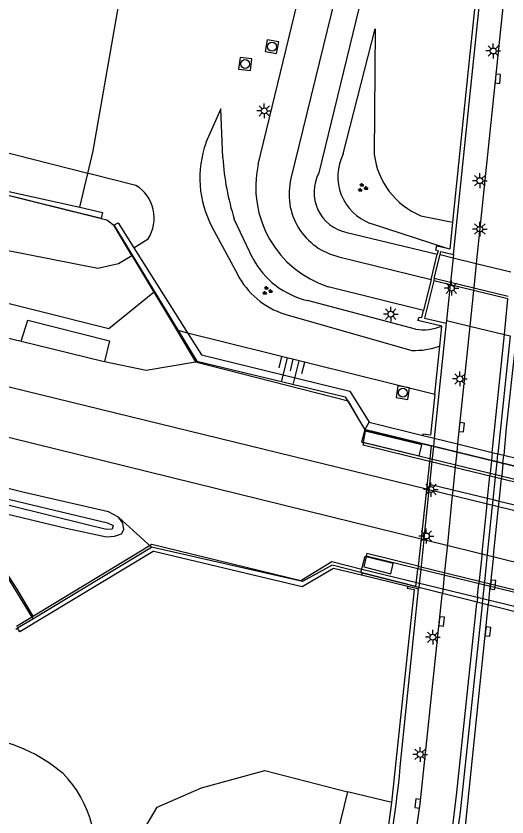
# Model space of a CAD drawing. Extents: x 125000 to 129004, y 397500 to 399008.
# Drawn here: x 127614.8 to 127656.4, y 398365.8 to 398433.8 of the extents above; entities that cross this region are included whole.
import ezdxf

# ---------------------------------------------------------------- set-up
doc = ezdxf.new("R2010")
doc.units = 0
for name, color, linetype in [('gg-afsc-hekwerk', 7, 'Continuous'), ('gg-afsc-muur', 7, 'Continuous'), ('gg-aspt-spoorlijn', 7, 'Continuous'), ('gg-bbg-overig bouwwerk', 7, 'Continuous'), ('gg-knt-BGT kruinlijn', 7, 'Continuous'), ('gg-knt-bovenkant onderkant talud', 7, 'Continuous'), ('gg-knt-bronhoudergrens', 7, 'Continuous'), ('gg-knt-verharding', 7, 'Continuous'), ('gg-knt-verharding niveau 01', 7, 'Continuous'), ('gg-knt-verharding nz', 7, 'Continuous'), ('gg-kntw-beschoeiing', 7, 'Continuous'), ('gg-kwrk-gemaal', 7, 'Continuous'), ('gg-kwrk-kunstwerk', 7, 'Continuous'), ('gg-kwrk-kunstwerk niveau 01', 7, 'Continuous'), ('gt-grn-groengrens', 7, 'Continuous'), ('gt-grn-vlakafsluiter', 7, 'Continuous'), ('gt-grn-weggrens', 7, 'Continuous'), ('gt-symb-groenvak', 7, 'Continuous'), ('gt-symb-kolk', 7, 'Continuous'), ('gt-symb-lichtmast', 7, 'Continuous'), ('gt-symb-rioolschacht', 7, 'Continuous'), ('gt-symb-talud symbool', 7, 'Continuous'), ('gx-grn-maaiveld', 7, 'Continuous'), ('gx-knt-lijn weginrichtingselement', 7, 'Continuous')]:
    doc.layers.add(name, color=color, linetype=linetype)

# ---------------------------------------------------------------- blocks, each defined once
blk = doc.blocks.new('gt0-KOLK')
at = {"layer": 'gt-symb-kolk'}
blk.add_lwpolyline([(0, 0), (0.375, 0), (0.375, 0.4), (-0.375, 0.4), (-0.375, 0), (0, 0)], dxfattribs=at)
blk = doc.blocks.new('gt0-LMAST')
at = {"layer": 'gt-symb-lichtmast'}
for p, q in [((-0.182, 0.173), (-0.447, 0.438)), ((-0.005, 0.246), (-0.005, 0.621)), ((0.172, 0.173), (0.437, 0.438)), ((-0.255, -0.004), (-0.63, -0.004)), ((-0.182, -0.181), (-0.447, -0.446)), ((-0.005, -0.254), (-0.005, -0.629)), ((0.437, -0.446), (0.172, -0.181)), ((0.245, -0.004), (0.62, -0.004))]:
    blk.add_line(p, q, dxfattribs=at)
blk.add_circle((-0.005, -0.004), 0.25, dxfattribs=at)
blk = doc.blocks.new('gt0-GRVAK')
at = {"layer": 'gt-symb-groenvak'}
for p, q in [((-0.11, 0.189), (-0.228, 0.24)), ((-0.182, 0.153), (0.088, 0.153)), ((-0.091, 0.211), (-0.156, 0.322)), ((-0.047, 0.214), (-0.047, 0.393)), ((-0.004, 0.211), (0.061, 0.322)), ((0.015, 0.189), (0.133, 0.24)), ((0.262, -0.052), (0.197, 0.059)), ((0.305, -0.049), (0.305, 0.13)), ((0.349, -0.052), (0.414, 0.059)), ((-0.245, -0.228), (-0.363, -0.177)), ((-0.318, -0.264), (-0.047, -0.264)), ((-0.226, -0.206), (-0.291, -0.095)), ((-0.183, -0.203), (-0.183, -0.024)), ((-0.139, -0.206), (-0.074, -0.095)), ((-0.12, -0.228), (-0.002, -0.177)), ((0.243, -0.074), (0.125, -0.023)), ((0.17, -0.11), (0.441, -0.11)), ((0.368, -0.074), (0.486, -0.023))]:
    blk.add_line(p, q, dxfattribs=at)
blk = doc.blocks.new('gt0-RS')
at = {"layer": 'gt-symb-rioolschacht'}
blk.add_lwpolyline([(-0.5, -0.5), (0.5, -0.5), (0.5, 0.5), (-0.5, 0.5)], close=True, dxfattribs=at)
blk.add_circle((0, 0), 0.375, dxfattribs=at)
blk = doc.blocks.new('gt0-TALUD_1')
at = {"layer": 'gt-symb-talud symbool'}
for p, q in [((-1, -1), (-1, 0)), ((-0.5, -2), (-0.5, 0)), ((0, -1), (0, 0)), ((0.5, -2), (0.5, 0)), ((1, -1), (1, 0))]:
    blk.add_line(p, q, dxfattribs=at)

msp = doc.modelspace()

# ---------------------------------------------------------------- linework, layer by layer
at = {"layer": 'gg-afsc-hekwerk'}
for points in [[(127246.291, 398510.568), (127248.426, 398509.444), (127272.905, 398503.462), (127431.882, 398463.962), (127622.47, 398416.533)], [(127384.573, 398467.344), (127401.759, 398463.007), (127416.542, 398459.262), (127428.81, 398456.188), (127436.178, 398454.333), (127448.522, 398451.216), (127455.863, 398449.349), (127465.69, 398446.898), (127475.538, 398444.387), (127485.317, 398441.932), (127497.628, 398438.854), (127514.779, 398434.528), (127529.468, 398430.838), (127546.633, 398426.517), (127558.964, 398423.395), (127571.219, 398420.307), (127581, 398417.831), (127593.288, 398414.715), (127603.1, 398412.205), (127622.635, 398407.317), (127626.506, 398410.445)], [(127382.281, 398447.304), (127404.151, 398441.953), (127409.121, 398440.74), (127414.002, 398439.568), (127418.864, 398438.367), (127446.895, 398431.509), (127500.605, 398418.452), (127517.781, 398414.246), (127531.81, 398410.83), (127549.405, 398406.552), (127551.937, 398405.85), (127554.243, 398405.369), (127566.254, 398402.454), (127576.335, 398400.001), (127586.106, 398397.607), (127595.875, 398395.23), (127603.273, 398393.426), (127610.649, 398391.623), (127614.837, 398385.184), (127616.183, 398382.88)]]:
    msp.add_lwpolyline(points, dxfattribs=at)
at = {"layer": 'gg-afsc-muur'}
for p, q in [((127651.891, 398413.602), (127657.589, 398468.512)), ((127624.762, 398414.163), (127629.308, 398406.958)), ((127649.997, 398411.482), (127650.514, 398413.612)), ((127651.891, 398413.602), (127651.862, 398413.323)), ((127651.862, 398413.323), (127651.645, 398411.24)), ((127649.997, 398411.482), (127649.355, 398408.838)), ((127651.622, 398411.016), (127651.308, 398407.998)), ((127651.645, 398411.24), (127651.622, 398411.016)), ((127656.215, 398406.8), (127656.524, 398409.82)), ((127651.284, 398407.767), (127650.269, 398398)), ((127650.723, 398405.815), (127650.9, 398407.52)), ((127655.191, 398396.79), (127656.215, 398406.8)), ((127656.699, 398406.682), (127655.669, 398396.672)), ((127650.3, 398401.724), (127650.723, 398405.815)), ((127650.3, 398401.724), (127649.941, 398398.254)), ((127655.191, 398396.79), (127655.121, 398396.106)), ((127655.599, 398395.991), (127655.669, 398396.672)), ((127655.117, 398396.069), (127655.015, 398395.069)), ((127655.121, 398396.106), (127655.117, 398396.069)), ((127655.492, 398394.952), (127655.595, 398395.952)), ((127655.595, 398395.952), (127655.599, 398395.991)), ((127655.015, 398395.069), (127654.989, 398394.812)), ((127654.791, 398392.876), (127654.989, 398394.812)), ((127655.267, 398392.76), (127655.466, 398394.696)), ((127655.466, 398394.696), (127655.492, 398394.952)), ((127654.714, 398392.123), (127654.791, 398392.876)), ((127655.189, 398392.007), (127655.267, 398392.76)), ((127654.32, 398388.283), (127654.714, 398392.123)), ((127654.794, 398388.167), (127655.189, 398392.007)), ((127626.413, 398388.378), (127621.853, 398385.638)), ((127654.32, 398388.283), (127654.08, 398385.931)), ((127654.552, 398385.815), (127654.794, 398388.167)), ((127644.133, 398386.572), (127644.085, 398386.378)), ((127653.948, 398384.644), (127654.053, 398385.67)), ((127654.08, 398385.931), (127654.053, 398385.67)), ((127654.42, 398384.529), (127654.526, 398385.555)), ((127654.526, 398385.555), (127654.552, 398385.815)), ((127647.45, 398370.918), (127648.938, 398385.191)), ((127648.577, 398385.117), (127647.951, 398385.255)), ((127648.051, 398380.181), (127648.577, 398385.117)), ((127653.948, 398384.644), (127653.893, 398384.112)), ((127654.365, 398383.993), (127654.42, 398384.529)), ((127652.167, 398367.931), (127653.88, 398383.983)), ((127652.494, 398366.278), (127654.352, 398383.868)), ((127653.893, 398384.112), (127653.88, 398383.983)), ((127654.352, 398383.868), (127654.365, 398383.993)), ((127646.655, 398367.088), (127648.051, 398380.181))]:
    msp.add_line(p, q, dxfattribs=at)
for points in [[(127657.246, 398468.516), (127653.143, 398429.27), (127651.825, 398416.343)], [(127623.047, 398416.083), (127623.43, 398416.274), (127624.762, 398414.163)], [(127651.825, 398416.343), (127651.591, 398414.053), (127651.278, 398414.125)], [(127651.278, 398414.125), (127650.457, 398414.313), (127650.36, 398413.994), (127650.585, 398413.905), (127650.514, 398413.612)], [(127650.757, 398413.593), (127650.821, 398413.836), (127651.891, 398413.602)], [(127650.9, 398407.52), (127648.874, 398407.993), (127648.97, 398408.286), (127649.211, 398408.246), (127649.355, 398408.838)], [(127629.308, 398406.958), (127630.495, 398405.077), (127643.094, 398401.998), (127644.746, 398399.358)], [(127649.941, 398398.254), (127649.281, 398398.353), (127649.291, 398398.24)], [(127644.085, 398386.378), (127641.712, 398386.928), (127639.042, 398385.371), (127626.443, 398388.396), (127626.413, 398388.378)], [(127621.853, 398385.638), (127615.086, 398381.572), (127614.893, 398381.898)]]:
    msp.add_lwpolyline(points, dxfattribs=at)
for centre, radius, start, end in [((127569.507, 398377.26), 78.2, 345.90126, 355.34816), ((127585.94, 398374.482), 66.55, 344.57488, 354.35091), ((127586.254, 398374.378), 66.734, 344.60192, 353.02804)]:
    msp.add_arc(centre, radius, start, end, dxfattribs=at)
at = {"layer": 'gg-aspt-spoorlijn'}
for p, q in [((127649.61, 398393.7), (127649.817, 398393.65)), ((127649.817, 398393.65), (127685.812, 398384.86)), ((127649.147, 398389.448), (127649.374, 398389.392))]:
    msp.add_line(p, q, dxfattribs=at)
for points in [[(127234.07, 398495.202), (127295.019, 398480.308), (127446.627, 398443.104), (127549.525, 398418.028), (127601.74, 398405.39), (127649.61, 398393.7)], [(127233.621, 398491.528), (127450.271, 398438.579), (127531.202, 398418.681), (127569.864, 398408.988), (127649.147, 398389.448)], [(127649.374, 398389.392), (127662.218, 398386.227), (127684.79, 398380.706)]]:
    msp.add_lwpolyline(points, dxfattribs=at)
at = {"layer": 'gg-bbg-overig bouwwerk'}
for points in [[(127648.977, 398396.506), (127649.207, 398397.443), (127644.398, 398398.595), (127644.228, 398397.663), (127648.977, 398396.506)], [(127646.773, 398387.374), (127644.481, 398387.92), (127644.288, 398387.091), (127646.57, 398386.477), (127646.773, 398387.374)]]:
    msp.add_lwpolyline(points, dxfattribs=at)
at = {"layer": 'gg-knt-BGT kruinlijn'}
for p, q in [((127642.531, 398422.125), (127645.24, 398432.738)), ((127632.313, 398421.796), (127632.144, 398425.953)), ((127620.853, 398420.483), (127611.817, 398422.756)), ((127621.123, 398420.415), (127620.853, 398420.483)), ((127624.942, 398419.455), (127621.123, 398420.415)), ((127634.863, 398413.248), (127633.287, 398416.598)), ((127651.278, 398414.125), (127644.837, 398416.236)), ((127624.762, 398414.163), (127625.981, 398414.926)), ((127648.662, 398407.261), (127639.516, 398409.687)), ((127629.308, 398406.958), (127650.3, 398401.724))]:
    msp.add_line(p, q, dxfattribs=at)
for centre, radius, start, end in [((127653.828, 398423.137), 21.557, 183.56724, 197.65876), ((127646.326, 398420.215), 4.249, 153.28637, 249.48202), ((127623.222, 398416.677), 3.267, 327.60036, 58.241), ((127641.119, 398416.602), 7.099, 208.19816, 256.94727), ((127649.327, 398411.313), 4.106, 260.67951, 292.52325)]:
    msp.add_arc(centre, radius, start, end, dxfattribs=at)
at = {"layer": 'gg-knt-bovenkant onderkant talud'}
for p, q in [((127621.993, 398416.651), (127483.582, 398450.893)), ((127645.24, 398432.738), (127645.174, 398422.081)), ((127632.144, 398425.953), (127630.885, 398423.088)), ((127614.138, 398418.955), (127620.172, 398417.606)), ((127620.172, 398417.606), (127620.552, 398417.521)), ((127649.123, 398416.883), (127651.825, 398416.343)), ((127631.393, 398415.938), (127633.549, 398411.916)), ((127637.573, 398408.534), (127648.36, 398405.45)), ((127628.389, 398407.186), (127629.308, 398406.958))]:
    msp.add_line(p, q, dxfattribs=at)
for points in [[(127618.748, 398369.542), (127617.585, 398370.403), (127616.626, 398371.019), (127616.402, 398371.14), (127615.445, 398371.603), (127614.533, 398371.971), (127613.276, 398372.342), (127586.524, 398378.869), (127489.367, 398402.315), (127463.604, 398408.591), (127449.961, 398411.94), (127432.201, 398416.325), (127415.632, 398420.447), (127383.962, 398428.413), (127341.695, 398439.176), (127328.58, 398442.555), (127281.033, 398455.052), (127268.107, 398458.4)], [(127620.552, 398417.521), (127622.111, 398417.172), (127621.993, 398416.651)]]:
    msp.add_lwpolyline(points, dxfattribs=at)
for centre, radius, start, end in [((127639.237, 398420.088), 8.874, 160.24373, 207.88422), ((127651.596, 398422.861), 6.469, 186.92192, 247.52706), ((127639.623, 398415.058), 6.839, 207.35275, 252.55602), ((127648.565, 398411.956), 6.509, 268.19682, 289.36473), ((127611.877, 398362.821), 9.612, 344.34397, 44.36731)]:
    msp.add_arc(centre, radius, start, end, dxfattribs=at)
at = {"layer": 'gg-knt-bronhoudergrens'}
msp.add_line((127614.727, 398381.798), (127614.893, 398381.898), dxfattribs=at)
at = {"layer": 'gg-knt-verharding'}
for p, q in [((127659.598, 398468.35), (127653.835, 398412.843)), ((127645.463, 398450.221), (127638.101, 398420.038)), ((127642.842, 398415.467), (127650.514, 398413.612)), ((127642.16, 398413.407), (127649.997, 398411.482)), ((127649.355, 398408.838), (127641.271, 398410.855)), ((127653.619, 398410.759), (127653.596, 398410.535)), ((127653.282, 398407.516), (127652.244, 398397.514)), ((127651.994, 398356.314), (127654.842, 398383.748))]:
    msp.add_line(p, q, dxfattribs=at)
for points in [[(127657.246, 398468.516), (127652.279, 398469.013), (127640.473, 398420.518)], [(127635.318, 398421.235), (127642.405, 398450.514), (127642.492, 398450.994)], [(127657.206, 398406.559), (127656.38, 398398.873), (127656.164, 398396.55)], [(127647.186, 398357.496), (127647.447, 398358.344), (127648.103, 398361.27), (127648.667, 398364.216), (127649.063, 398366.97), (127650.938, 398384.702)]]:
    msp.add_lwpolyline(points, dxfattribs=at)
for centre, radius, start, end in [((127644.003, 398419.319), 8.894, 167.55853, 252.11059), ((127643.523, 398418.867), 3.468, 151.57514, 258.67952), ((127643.371, 398418.706), 5.436, 165.81555, 257.12812)]:
    msp.add_arc(centre, radius, start, end, dxfattribs=at)
at = {"layer": 'gg-knt-verharding niveau 01'}
for p, q in [((127651.622, 398411.016), (127650.22, 398411.359)), ((127650.268, 398411.576), (127651.645, 398411.24)), ((127653.596, 398410.535), (127651.622, 398411.016)), ((127651.645, 398411.24), (127653.619, 398410.759)), ((127653.619, 398410.759), (127656.547, 398410.045)), ((127656.524, 398409.82), (127653.596, 398410.535)), ((127649.861, 398396.001), (127648.895, 398387.135)), ((127686.379, 398387.163), (127649.865, 398396.036)), ((127686.432, 398387.377), (127649.889, 398396.256)), ((127648.87, 398386.907), (127648.868, 398386.885)), ((127648.895, 398387.135), (127648.87, 398386.907)), ((127684.195, 398378.289), (127648.87, 398386.907)), ((127648.895, 398387.135), (127684.249, 398378.509))]:
    msp.add_line(p, q, dxfattribs=at)
at = {"layer": 'gg-knt-verharding nz'}
for p, q in [((127653.835, 398412.843), (127653.619, 398410.759)), ((127653.596, 398410.535), (127653.282, 398407.516)), ((127650.196, 398397.296), (127650.089, 398396.274)), ((127652.244, 398397.514), (127652.173, 398396.819)), ((127652.17, 398396.789), (127652.068, 398395.79)), ((127652.173, 398396.819), (127652.17, 398396.789)), ((127656.095, 398395.871), (127656.164, 398396.55)), ((127650.063, 398396.016), (127649.862, 398394.083)), ((127650.089, 398396.274), (127650.063, 398396.016)), ((127652.068, 398395.79), (127652.042, 398395.532)), ((127656.091, 398395.831), (127655.989, 398394.83)), ((127656.091, 398395.831), (127656.095, 398395.871)), ((127652.042, 398395.532), (127651.845, 398393.597)), ((127655.764, 398392.638), (127655.963, 398394.574)), ((127655.989, 398394.83), (127655.963, 398394.574)), ((127649.862, 398394.083), (127649.817, 398393.65)), ((127649.783, 398393.328), (127649.385, 398389.494)), ((127649.817, 398393.65), (127649.783, 398393.328)), ((127651.845, 398393.597), (127651.768, 398392.843)), ((127651.768, 398392.843), (127651.377, 398389.005)), ((127655.687, 398391.885), (127655.764, 398392.638)), ((127655.292, 398388.045), (127655.687, 398391.885)), ((127649.374, 398389.392), (127649.141, 398387.138)), ((127649.385, 398389.494), (127649.374, 398389.392)), ((127651.377, 398389.005), (127651.137, 398386.65)), ((127655.292, 398388.045), (127655.051, 398385.693)), ((127649.113, 398386.877), (127649.007, 398385.852)), ((127649.141, 398387.138), (127649.113, 398386.877)), ((127651.111, 398386.389), (127651.006, 398385.363)), ((127651.137, 398386.65), (127651.111, 398386.389)), ((127649.007, 398385.852), (127648.955, 398385.357)), ((127655.023, 398385.434), (127655.051, 398385.693)), ((127648.955, 398385.357), (127648.938, 398385.191)), ((127650.954, 398384.853), (127650.938, 398384.702)), ((127651.006, 398385.363), (127650.954, 398384.853)), ((127654.913, 398384.408), (127655.023, 398385.434)), ((127654.855, 398383.87), (127654.913, 398384.408)), ((127654.842, 398383.748), (127654.855, 398383.87))]:
    msp.add_line(p, q, dxfattribs=at)
at = {"layer": 'gg-kntw-beschoeiing'}
msp.add_line((127644.353, 398398.778), (127686.67, 398388.431), dxfattribs=at)
for points in [[(127623.1, 398416.066), (127630.108, 398404.545), (127642.711, 398401.508), (127644.353, 398398.778)], [(127614.785, 398382.034), (127626.282, 398388.996), (127638.936, 398385.909), (127641.582, 398387.527), (127644.107, 398386.893)], [(127644.107, 398386.893), (127681.099, 398377.919), (127683.997, 398377.239)]]:
    msp.add_lwpolyline(points, dxfattribs=at)
at = {"layer": 'gg-kwrk-gemaal'}
msp.add_line((127646.655, 398367.088), (127642.894, 398367.979), dxfattribs=at)
for points in [[(127642.894, 398367.979), (127641.421, 398361.944), (127645.606, 398360.911)], [(127645.606, 398360.911), (127646.281, 398364.318), (127646.655, 398367.088)]]:
    msp.add_lwpolyline(points, dxfattribs=at)
at = {"layer": 'gg-kwrk-kunstwerk'}
for p, q in [((127650.268, 398411.576), (127650.22, 398411.359)), ((127644.374, 398398.703), (127644.746, 398399.358)), ((127644.746, 398399.358), (127649.291, 398398.24)), ((127649.291, 398398.24), (127650.269, 398398)), ((127648.015, 398385.417), (127644.085, 398386.378)), ((127648.762, 398385.234), (127648.015, 398385.417)), ((127648.938, 398385.191), (127648.762, 398385.234))]:
    msp.add_line(p, q, dxfattribs=at)
at = {"layer": 'gg-kwrk-kunstwerk niveau 01'}
for p, q in [((127650.268, 398411.576), (127650.757, 398413.593)), ((127650.757, 398413.593), (127651.862, 398413.323)), ((127651.862, 398413.323), (127653.835, 398412.843)), ((127653.835, 398412.843), (127656.761, 398412.13)), ((127651.308, 398407.998), (127651.284, 398407.767)), ((127651.308, 398407.998), (127653.282, 398407.516)), ((127653.282, 398407.516), (127656.215, 398406.8)), ((127656.215, 398406.8), (127656.699, 398406.682)), ((127650.269, 398398), (127650.196, 398397.296)), ((127650.269, 398398), (127652.244, 398397.514)), ((127650.007, 398397.342), (127649.889, 398396.256)), ((127650.196, 398397.296), (127650.007, 398397.342)), ((127686.702, 398388.474), (127650.196, 398397.296)), ((127652.244, 398397.514), (127655.191, 398396.79)), ((127655.191, 398396.79), (127655.669, 398396.672)), ((127655.669, 398396.672), (127656.164, 398396.55)), ((127656.164, 398396.55), (127660.237, 398395.549)), ((127649.865, 398396.036), (127649.861, 398396.001)), ((127649.889, 398396.256), (127649.865, 398396.036)), ((127648.708, 398385.419), (127648.868, 398386.885)), ((127648.708, 398385.419), (127648.955, 398385.357)), ((127648.955, 398385.357), (127683.775, 398376.582))]:
    msp.add_line(p, q, dxfattribs=at)
msp.add_lwpolyline([(127650.22, 398411.359), (127649.447, 398408.201), (127651.284, 398407.767)], dxfattribs=at)
at = {"layer": 'gt-grn-groengrens'}
msp.add_line((127620.172, 398417.606), (127620.853, 398420.483), dxfattribs=at)
for points in [[(127620.853, 398420.483), (127621.302, 398422.382), (127627.321, 398456.866)], [(127624.112, 398362.201), (127626.727, 398366.667), (127630.495, 398368.333), (127635.885, 398369.788), (127642.894, 398367.979)]]:
    msp.add_lwpolyline(points, dxfattribs=at)
at = {"layer": 'gt-grn-vlakafsluiter'}
msp.add_line((127648.015, 398385.417), (127647.951, 398385.255), dxfattribs=at)
msp.add_lwpolyline([(127621.993, 398416.651), (127622.47, 398416.533), (127622.575, 398416.453), (127623.047, 398416.083)], dxfattribs=at)
at = {"layer": 'gt-grn-weggrens'}
for p, q in [((127651.845, 398393.597), (127649.862, 398394.083)), ((127654.791, 398392.876), (127651.845, 398393.597)), ((127655.267, 398392.76), (127654.791, 398392.876)), ((127655.764, 398392.638), (127655.267, 398392.76)), ((127659.759, 398391.66), (127655.764, 398392.638))]:
    msp.add_line(p, q, dxfattribs=at)
at = {"layer": 'gx-grn-maaiveld'}
for p, q in [((127624.234, 398414.129), (127623.047, 398416.083)), ((127624.599, 398413.519), (127624.234, 398414.129)), ((127624.599, 398413.519), (127628.389, 398407.186)), ((127607.53, 398408.104), (127615.186, 398406.238)), ((127628.389, 398407.186), (127630, 398404.494)), ((127644.374, 398398.703), (127650.007, 398397.342)), ((127649.889, 398396.256), (127644.277, 398397.62)), ((127623.45, 398391.307), (127626.245, 398388.738)), ((127616.183, 398382.675), (127626.245, 398388.738)), ((127648.87, 398386.907), (127644.479, 398387.979)), ((127644.133, 398386.572), (127644.037, 398386.596)), ((127648.708, 398385.419), (127644.133, 398386.572)), ((127614.893, 398381.898), (127616.183, 398382.675))]:
    msp.add_line(p, q, dxfattribs=at)
for points in [[(127243.852, 398513.441), (127243.667, 398513.34), (127243.056, 398512.463), (127243.016, 398512.292), (127242.698, 398510.936), (127242.685, 398509.607), (127243.539, 398507.685), (127244.885, 398506.322), (127246.913, 398505.157), (127248.822, 398504.392), (127311.629, 398489.278), (127588.989, 398420.466), (127613.8, 398413.998), (127621.691, 398412.421), (127623.453, 398412.832), (127624.599, 398413.519)], [(127421.707, 398439.758), (127424.3, 398439.179), (127427.811, 398438.24), (127431.92, 398437.522), (127432.845, 398436.395), (127435.655, 398435.338), (127446.662, 398432.435), (127555.546, 398405.624), (127619.02, 398390.363), (127622.438, 398389.632), (127623.103, 398389.695), (127623.705, 398389.888), (127623.918, 398390.243), (127623.837, 398390.798), (127623.45, 398391.307)], [(127623.45, 398391.307), (127622.596, 398391.74), (127615.45, 398393.386), (127574.931, 398403.398), (127570.86, 398404.026), (127568.395, 398404.611), (127565.896, 398405.386), (127564.371, 398405.983), (127498.01, 398422.229)], [(127528.218, 398414.173), (127562.662, 398405.556), (127567.552, 398404.213), (127570.264, 398403.569), (127572.617, 398403.167), (127591.795, 398398.486), (127611.61, 398393.419), (127622.533, 398390.826), (127622.997, 398390.586), (127622.921, 398390.266), (127622.448, 398390.248), (127620.796, 398390.64), (127607.511, 398393.923), (127587.015, 398399.307), (127569.727, 398403.28), (127550.75, 398408.148), (127530.45, 398413.148)], [(127615.186, 398406.238), (127615.751, 398408.026), (127622.7, 398406.276), (127622.257, 398404.522)], [(127615.186, 398406.238), (127622.016, 398404.573), (127622.257, 398404.522)], [(127622.257, 398404.522), (127625.795, 398403.771), (127630, 398404.494)], [(127630, 398404.494), (127642.952, 398401.175), (127644.374, 398398.703)], [(127644.374, 398398.703), (127644.099, 398397.663), (127644.277, 398397.62)], [(127649.865, 398396.036), (127644.225, 398397.406), (127644.277, 398397.62)], [(127610.614, 398391.842), (127614.047, 398386.191), (127614.159, 398386.007), (127616.183, 398382.675)], [(127644.037, 398386.596), (127641.586, 398387.214), (127639.085, 398385.843), (127626.245, 398388.738)], [(127644.037, 398386.596), (127644.391, 398387.975), (127644.397, 398387.999), (127644.479, 398387.979)], [(127648.895, 398387.135), (127644.533, 398388.199), (127644.479, 398387.979)]]:
    msp.add_lwpolyline(points, dxfattribs=at)
at = {"layer": 'gx-knt-lijn weginrichtingselement'}
for p, q in [((127644.603, 398398.684), (127683.584, 398389.155)), ((127644.037, 398386.596), (127680.827, 398377.325))]:
    msp.add_line(p, q, dxfattribs=at)

# ---------------------------------------------------------------- block references
at = {"layer": 'gt-symb-groenvak'}
for p in [(127644.174, 398419.257), (127636.068, 398410.514)]:
    msp.add_blockref('gt0-GRVAK', p, dxfattribs=at)
at = {"layer": 'gt-symb-kolk'}
for p, rotation in [((127655.464, 398428.532), -95.91007032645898), ((127652.39, 398398.949), -95.91007032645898), ((127655.05, 398385.58), -96.48566035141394), ((127650.694, 398382.466), -96.37182240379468), ((127654.627, 398381.608), -95.68208494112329), ((127649.063, 398366.97), 82.81812146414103)]:
    msp.add_blockref('gt0-KOLK', p, dxfattribs=dict(at, rotation=rotation))
at = {"layer": 'gt-symb-lichtmast'}
for p in [(127655.279, 398430.873), (127635.833, 398425.788), (127654.135, 398419.864), (127654.139, 398415.755), (127651.722, 398410.734), (127646.578, 398408.531), (127652.445, 398403.034), (127649.986, 398393.652), (127649.594, 398389.7), (127650.144, 398381.11), (127649.075, 398371.162)]:
    msp.add_blockref('gt0-LMAST', p, dxfattribs=at)
at = {"layer": 'gt-symb-rioolschacht'}
for p, rotation in [((127636.484, 398431.238), 169.34163849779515), ((127634.214, 398429.762), -6.947410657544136), ((127647.596, 398401.861), 171.0273733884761)]:
    msp.add_blockref('gt0-RS', p, dxfattribs=dict(at, rotation=rotation))
at = {"layer": 'gt-symb-talud symbool', "xscale": 0.9997424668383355, "yscale": 0.9997424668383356, "rotation": -13.772145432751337}
msp.add_blockref('gt0-TALUD_1', (127638.296, 398404.699), dxfattribs=at)

doc.saveas('drawing.dxf')
